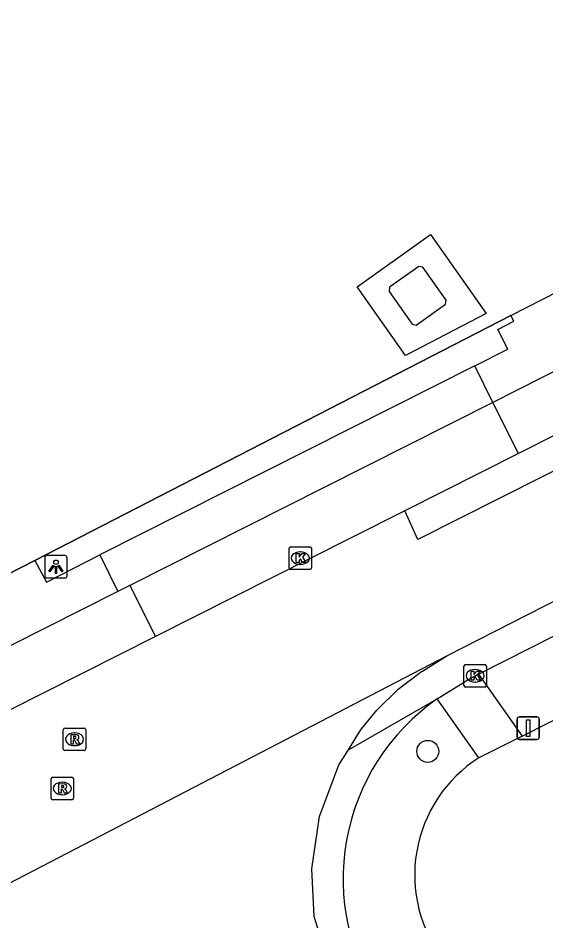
# Model space of a CAD drawing. Extents: x 156651 to 158072, y 387631 to 388990.
# Drawn here: x 157152.16 to 157175.66, y 388302.52 to 388342.68 of the extents above; entities that cross this region are included whole.
import ezdxf

# ---------------------------------------------------------------- set-up
doc = ezdxf.new("R2010")
doc.units = 0
for name, color, linetype in [('IMGEO_Berm_groen', 7, 'Continuous'), ('IMGEO_Boom', 7, 'Continuous'), ('IMGEO_Groenvoorziening', 7, 'Continuous'), ('IMGEO_Hek', 7, 'Continuous'), ('IMGEO_Kolk', 7, 'Continuous'), ('IMGEO_Lage_trafo', 7, 'Continuous'), ('IMGEO_Lichtpunt', 7, 'Continuous'), ('IMGEO_Parkeervlak_gesloten', 7, 'Continuous'), ('IMGEO_Rijbaan_lokaal_gesloten', 7, 'Continuous'), ('IMGEO_Rioolput', 7, 'Continuous'), ('IMGEO_Verkeersbordpaal', 7, 'Continuous'), ('IMGEO_Voetpad_open', 7, 'Continuous')]:
    doc.layers.add(name, color=color, linetype=linetype)

msp = doc.modelspace()

# ---------------------------------------------------------------- linework, layer by layer
at = {"layer": 'IMGEO_Berm_groen'}
msp.add_lwpolyline([(157174.598, 388310.74), (157183.072, 388315.021)], dxfattribs=at)
msp.add_arc((157176.005, 388304.567), 6.189, 122.6072, 218.0588, dxfattribs=at)
at = {"layer": 'IMGEO_Boom'}
msp.add_circle((157170.398, 388310.068), 0.489, dxfattribs=at)
at = {"layer": 'IMGEO_Groenvoorziening'}
msp.add_lwpolyline([(157152.903, 388318.564), (157174.095, 388329.453)], dxfattribs=at)
at = {"layer": 'IMGEO_Hek'}
for points in [[(157174.095, 388329.453), (157152.903, 388318.564)], [(157152.903, 388318.564), (157137.907, 388310.886)]]:
    msp.add_lwpolyline(points, dxfattribs=at)
at = {"layer": 'IMGEO_Kolk'}
for p, q in [((157164.299, 388319.161), (157165.151, 388319.161)), ((157164.224, 388318.235), (157164.224, 388319.087)), ((157164.712, 388318.941), (157164.737, 388318.941)), ((157165.225, 388319.087), (157165.225, 388318.235)), ((157164.735, 388318.381), (157164.71, 388318.381)), ((157165.151, 388318.161), (157164.299, 388318.161)), ((157172.081, 388313.93), (157172.933, 388313.93)), ((157172.006, 388313.004), (157172.006, 388313.856)), ((157172.494, 388313.71), (157172.519, 388313.71)), ((157173.007, 388313.856), (157173.007, 388313.004)), ((157172.517, 388313.15), (157172.492, 388313.15)), ((157172.933, 388312.93), (157172.081, 388312.93))]:
    msp.add_line(p, q, dxfattribs=at)
for points in [[(157164.299, 388319.161), (157165.151, 388319.161)], [(157164.224, 388318.235), (157164.224, 388319.087)], [(157164.545, 388318.861), (157164.668, 388318.861), (157164.668, 388318.71), (157164.798, 388318.861), (157164.962, 388318.861), (157164.816, 388318.71), (157164.969, 388318.461), (157164.817, 388318.461), (157164.732, 388318.625), (157164.668, 388318.558), (157164.668, 388318.461), (157164.545, 388318.461), (157164.545, 388318.861)], [(157165.225, 388319.087), (157165.225, 388318.235)], [(157165.151, 388318.161), (157164.299, 388318.161)], [(157172.081, 388313.93), (157172.933, 388313.93)], [(157172.006, 388313.004), (157172.006, 388313.856)], [(157172.327, 388313.63), (157172.45, 388313.63), (157172.45, 388313.479), (157172.58, 388313.63), (157172.744, 388313.63), (157172.598, 388313.479), (157172.751, 388313.23), (157172.599, 388313.23), (157172.514, 388313.394), (157172.45, 388313.327), (157172.45, 388313.23), (157172.327, 388313.23), (157172.327, 388313.63)], [(157173.007, 388313.856), (157173.007, 388313.004)], [(157172.933, 388312.93), (157172.081, 388312.93)]]:
    msp.add_lwpolyline(points, dxfattribs=at)
for centre, start, end in [((157164.301, 388319.085), 91.552, 178.448), ((157164.301, 388319.085), 91.552, 178.448), ((157165.149, 388319.085), 1.552, 88.448), ((157165.149, 388319.085), 1.552, 88.448), ((157164.301, 388318.237), 181.552, 268.448), ((157164.301, 388318.237), 181.552, 268.448), ((157165.149, 388318.237), 271.552, 358.448), ((157165.149, 388318.237), 271.552, 358.448), ((157172.083, 388313.854), 91.552, 178.448), ((157172.083, 388313.854), 91.552, 178.448), ((157172.931, 388313.854), 1.552, 88.448), ((157172.931, 388313.854), 1.552, 88.448), ((157172.083, 388313.006), 181.552, 268.448), ((157172.083, 388313.006), 181.552, 268.448), ((157172.931, 388313.006), 271.552, 358.448), ((157172.931, 388313.006), 271.552, 358.448)]:
    msp.add_arc(centre, 0.0765, start, end, dxfattribs=at)
for centre, major_axis, ratio, start_param, end_param in [((157164.711, 388318.661), (-0.387, 0.002), 0.722429, 4.712389, 7.853982), ((157164.736, 388318.661), (-0.39, 0.002), 0.717154, 1.570796, 4.712389), ((157172.493, 388313.43), (-0.387, 0.002), 0.722429, 4.712389, 7.853982), ((157172.518, 388313.43), (-0.39, 0.002), 0.717154, 1.570796, 4.712389)]:
    msp.add_ellipse(centre, major_axis=major_axis, ratio=ratio, start_param=start_param, end_param=end_param, dxfattribs=at)
at = {"layer": 'IMGEO_Lage_trafo'}
msp.add_lwpolyline([(157169.876, 388329.029), (157171.182, 388329.961), (157171.218, 388330.131), (157170.174, 388331.605), (157169.998, 388331.634), (157168.691, 388330.713), (157168.674, 388330.525), (157169.697, 388329.068), (157169.876, 388329.029)], dxfattribs=at)
at = {"layer": 'IMGEO_Lichtpunt'}
for p, q in [((157154.25, 388318.776), (157153.442, 388318.776)), ((157154.25, 388318.776), (157153.442, 388318.776)), ((157153.348, 388318.681), (157153.348, 388317.874)), ((157153.348, 388318.681), (157153.348, 388317.874)), ((157154.344, 388317.874), (157154.344, 388318.681)), ((157154.344, 388317.874), (157154.344, 388318.681)), ((157153.442, 388317.78), (157154.25, 388317.78)), ((157153.442, 388317.78), (157154.25, 388317.78))]:
    msp.add_line(p, q, dxfattribs=at)
for points in [[(157153.722, 388318.345), (157153.761, 388318.317), (157153.573, 388318.055), (157153.535, 388318.082), (157153.722, 388318.345)], [(157153.824, 388318.297), (157153.871, 388318.297), (157153.871, 388317.975), (157153.824, 388317.975), (157153.824, 388318.297)], [(157153.934, 388318.317), (157153.972, 388318.344), (157154.159, 388318.082), (157154.12, 388318.054), (157153.934, 388318.317)]]:
    msp.add_lwpolyline(points, dxfattribs=at)
msp.add_circle((157153.847, 388318.479), 0.0994, dxfattribs=at)
for centre, start, end in [((157153.442, 388318.681), 90, 180), ((157153.442, 388318.681), 90, 180), ((157154.25, 388318.681), 0, 90), ((157154.25, 388318.681), 0, 90), ((157153.442, 388317.874), 180, 270), ((157153.442, 388317.874), 180, 270), ((157154.25, 388317.874), 270, 0), ((157154.25, 388317.874), 270, 360)]:
    msp.add_arc(centre, 0.0946, start, end, dxfattribs=at)
at = {"layer": 'IMGEO_Parkeervlak_gesloten'}
msp.add_lwpolyline([(157172.657, 388313.508), (157180.743, 388317.597)], dxfattribs=at)
at = {"layer": 'IMGEO_Rijbaan_lokaal_gesloten'}
for points in [[(157427.649, 388413.564), (157313.182, 388386.746), (157307.564, 388385.322), (157304.11, 388384.347), (157298.594, 388382.628), (157295.094, 388381.431), (157289.829, 388379.374), (157285.802, 388377.632), (157280.387, 388375.114), (157169.957, 388319.498), (157169.378, 388320.773)], [(157171.244, 388314.319), (157180.605, 388319.095), (157279.127, 388368.703), (157285.498, 388371.81), (157294.645, 388375.709), (157303.766, 388378.867), (157314.242, 388381.65), (157428.83, 388408.527)], [(157184.317, 388328.298), (157174.441, 388323.323)], [(157174.441, 388323.323), (157169.378, 388320.773)], [(157169.378, 388320.773), (157166.981, 388319.566), (157158.272, 388315.179)], [(157158.272, 388315.179), (157138.553, 388305.245)], [(157146.433, 388301.427), (157146.447, 388301.446), (157171.244, 388314.319)], [(157166.862, 388310.136), (157167.285, 388310.812), (157167.449, 388311.074), (157168.134, 388311.902), (157169.086, 388312.83), (157170.115, 388313.613), (157170.159, 388313.64), (157171.244, 388314.319)], [(157166.862, 388310.136), (157170.823, 388312.404)], [(157341.899, 388076.038), (157340.456, 388076.982), (157309.901, 388101.717), (157302.391, 388108.413), (157297.417, 388113.326), (157292.839, 388118.359), (157292.715, 388118.524), (157290.068, 388122.059), (157284.128, 388130.537), (157250.785, 388178.4), (157218.017, 388225.194), (157168.536, 388296.106), (157166.328, 388299.54), (157165.346, 388302.72), (157165.232, 388304.849), (157165.572, 388307.171), (157166.44, 388309.461), (157166.862, 388310.136)]]:
    msp.add_lwpolyline(points, dxfattribs=at)
msp.add_arc((157176.376, 388304.395), 9.746, 124.7339, 214.9333, dxfattribs=at)
at = {"layer": 'IMGEO_Rioolput'}
for p, q in [((157154.248, 388311.105), (157155.1, 388311.105)), ((157154.173, 388310.179), (157154.173, 388311.031)), ((157154.661, 388310.885), (157154.686, 388310.885)), ((157155.174, 388311.031), (157155.174, 388310.179)), ((157154.684, 388310.325), (157154.659, 388310.325)), ((157155.1, 388310.105), (157154.248, 388310.105)), ((157153.629, 388307.991), (157153.629, 388308.843)), ((157153.704, 388308.917), (157154.556, 388308.917)), ((157154.117, 388308.697), (157154.142, 388308.697)), ((157154.63, 388308.843), (157154.63, 388307.991)), ((157154.556, 388307.917), (157153.704, 388307.917)), ((157154.14, 388308.137), (157154.115, 388308.137))]:
    msp.add_line(p, q, dxfattribs=at)
for points in [[(157154.248, 388311.105), (157155.1, 388311.105)], [(157154.173, 388310.179), (157154.173, 388311.031)], [(157154.762, 388310.803), (157154.51, 388310.805), (157154.51, 388310.405)], [(157154.688, 388310.724), (157154.634, 388310.724), (157154.634, 388310.643)], [(157155.174, 388311.031), (157155.174, 388310.179)], [(157154.51, 388310.405), (157154.634, 388310.405), (157154.634, 388310.567), (157154.645, 388310.567)], [(157154.634, 388310.643), (157154.686, 388310.643)], [(157154.692, 388310.538), (157154.763, 388310.405), (157154.903, 388310.405), (157154.838, 388310.531)], [(157155.1, 388310.105), (157154.248, 388310.105)], [(157153.629, 388307.991), (157153.629, 388308.843)], [(157153.704, 388308.917), (157154.556, 388308.917)], [(157154.63, 388308.843), (157154.63, 388307.991)], [(157154.218, 388308.615), (157153.966, 388308.617), (157153.966, 388308.217)], [(157153.966, 388308.217), (157154.09, 388308.217), (157154.09, 388308.379), (157154.101, 388308.379)], [(157154.144, 388308.536), (157154.09, 388308.536), (157154.09, 388308.455)], [(157154.09, 388308.455), (157154.142, 388308.455)], [(157154.148, 388308.35), (157154.219, 388308.217), (157154.359, 388308.217), (157154.294, 388308.343)], [(157154.556, 388307.917), (157153.704, 388307.917)]]:
    msp.add_lwpolyline(points, dxfattribs=at)
for centre, radius, start, end in [((157154.25, 388311.029), 0.0765, 91.552, 178.448), ((157154.25, 388311.029), 0.0765, 91.552, 178.448), ((157155.098, 388311.029), 0.0765, 1.552, 88.448), ((157155.098, 388311.029), 0.0765, 1.552, 88.448), ((157154.694, 388310.628), 0.0964, 77.0061, 93.1865), ((157154.708, 388310.685), 0.0378, 276.6634, 79.6772), ((157154.761, 388310.693), 0.109, 350.3612, 89.416), ((157154.759, 388310.693), 0.112, 277.5842, 350.9817), ((157154.644, 388310.514), 0.0533, 26.0293, 88.6989), ((157154.67, 388310.832), 0.19, 274.7715, 282.9687), ((157154.743, 388310.478), 0.108, 29.5134, 73.7905), ((157154.25, 388310.181), 0.0765, 181.552, 268.448), ((157154.25, 388310.181), 0.0765, 181.552, 268.448), ((157155.098, 388310.181), 0.0765, 271.552, 358.448), ((157155.098, 388310.181), 0.0765, 271.552, 358.448), ((157153.706, 388308.841), 0.0765, 91.552, 178.448), ((157153.706, 388308.841), 0.0765, 91.552, 178.448), ((157154.554, 388308.841), 0.0765, 1.552, 88.448), ((157154.554, 388308.841), 0.0765, 1.552, 88.448), ((157154.1, 388308.326), 0.0533, 26.0293, 88.6989), ((157154.126, 388308.644), 0.19, 274.7715, 282.9687), ((157154.15, 388308.44), 0.0964, 77.0061, 93.1865), ((157154.164, 388308.497), 0.0378, 276.6634, 79.6772), ((157154.217, 388308.505), 0.109, 350.3612, 89.416), ((157154.215, 388308.505), 0.112, 277.5842, 350.9817), ((157154.199, 388308.29), 0.108, 29.5134, 73.7905), ((157153.706, 388307.993), 0.0765, 181.552, 268.448), ((157153.706, 388307.993), 0.0765, 181.552, 268.448), ((157154.554, 388307.993), 0.0765, 271.552, 358.448), ((157154.554, 388307.993), 0.0765, 271.552, 358.448)]:
    msp.add_arc(centre, radius, start, end, dxfattribs=at)
for centre, major_axis, ratio, start_param, end_param in [((157154.66, 388310.605), (-0.387, 0.002), 0.722429, 4.712389, 7.853982), ((157154.685, 388310.605), (-0.39, 0.002), 0.717154, 1.570796, 4.712389), ((157154.116, 388308.417), (-0.387, 0.002), 0.722429, 4.712389, 7.853982), ((157154.141, 388308.417), (-0.39, 0.002), 0.717154, 1.570796, 4.712389)]:
    msp.add_ellipse(centre, major_axis=major_axis, ratio=ratio, start_param=start_param, end_param=end_param, dxfattribs=at)
at = {"layer": 'IMGEO_Verkeersbordpaal'}
for p, q in [((157174.37, 388310.699), (157174.37, 388311.499)), ((157174.37, 388311.499), (157174.37, 388310.699)), ((157174.47, 388311.599), (157175.26, 388311.599)), ((157175.26, 388311.599), (157174.47, 388311.599)), ((157175.36, 388311.499), (157175.36, 388310.699)), ((157175.36, 388310.699), (157175.36, 388311.499)), ((157175.26, 388310.599), (157174.47, 388310.599)), ((157174.47, 388310.599), (157175.26, 388310.599))]:
    msp.add_line(p, q, dxfattribs=at)
msp.add_lwpolyline([(157174.79, 388311.474), (157174.94, 388311.474), (157174.94, 388310.724), (157174.79, 388310.724), (157174.79, 388311.474)], dxfattribs=at)
for centre, start, end in [((157174.47, 388311.499), 90, 180), ((157174.47, 388311.499), 90, 180), ((157175.26, 388311.499), 0, 90), ((157175.26, 388311.499), 360, 90), ((157174.47, 388310.699), 180, 270), ((157174.47, 388310.699), 180, 270), ((157175.26, 388310.699), 270, 0), ((157175.26, 388310.699), 270, 0)]:
    msp.add_arc(centre, 0.1, start, end, dxfattribs=at)
at = {"layer": 'IMGEO_Voetpad_open'}
for points in [[(157170.522, 388333.055), (157172.994, 388329.541), (157169.403, 388327.676), (157167.248, 388330.729), (157170.522, 388333.055)], [(157174.095, 388329.453), (157180.461, 388332.701)], [(157182.987, 388330.487), (157173.295, 388325.591)], [(157172.497, 388327.222), (157173.956, 388327.962), (157173.515, 388328.833), (157174.235, 388329.202), (157174.095, 388329.453)], [(157172.497, 388327.222), (157155.802, 388318.813)], [(157173.295, 388325.591), (157172.497, 388327.222)], [(157173.295, 388325.591), (157165.78, 388321.806), (157157.129, 388317.448)], [(157174.441, 388323.323), (157173.295, 388325.591)], [(157152.903, 388318.564), (157153.421, 388317.593), (157155.802, 388318.813)], [(157155.802, 388318.813), (157156.602, 388317.183)], [(157137.907, 388310.886), (157152.903, 388318.564)], [(157156.602, 388317.183), (157137.409, 388307.516)], [(157157.129, 388317.448), (157156.602, 388317.183)], [(157157.129, 388317.448), (157158.272, 388315.179)], [(157170.823, 388312.404), (157172.303, 388313.33), (157172.657, 388313.508)], [(157172.657, 388313.508), (157174.598, 388310.74)], [(157172.67, 388309.781), (157170.823, 388312.404)], [(157174.598, 388310.74), (157172.67, 388309.781)]]:
    msp.add_lwpolyline(points, dxfattribs=at)

doc.saveas('drawing.dxf')
